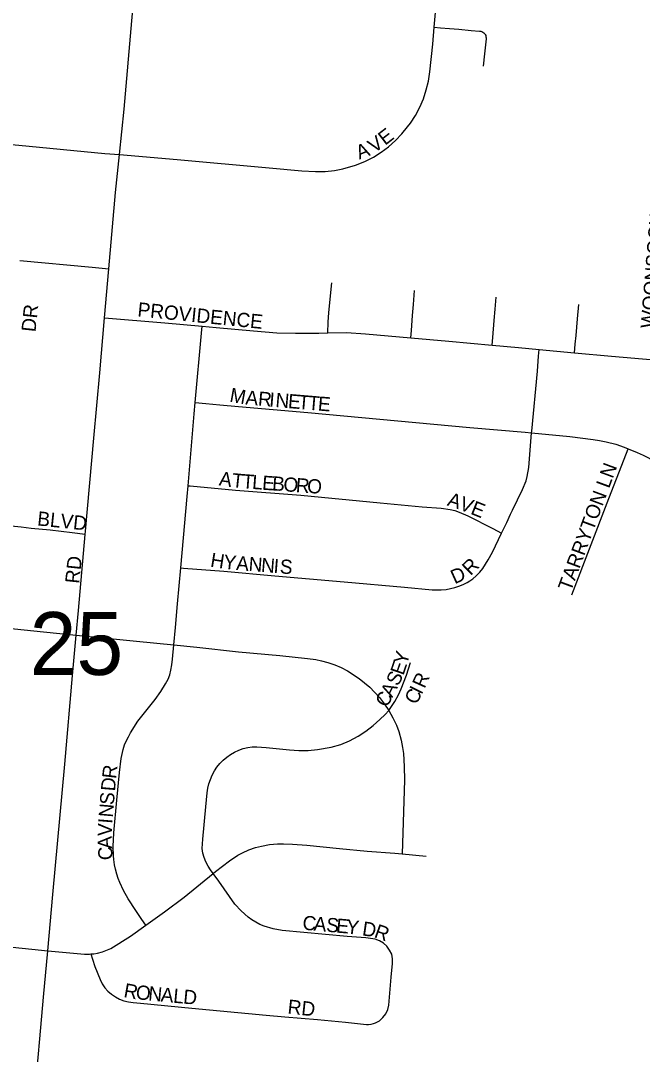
# Model space of a CAD drawing. Extents: x -209 to 4852, y 0 to 905.
# Drawn here: x 142.89 to 151.17, y 316.8 to 330.57 of the extents above; entities that cross this region are included whole.
import ezdxf

# ---------------------------------------------------------------- set-up
doc = ezdxf.new("R2010")
doc.units = 0
for name, color, linetype in [('GM_X_Airport_Location_Class_2', 7, 'Continuous'), ('GM_X_Airport_Location_Class_3', 7, 'Continuous'), ('GM_X_Township_Road_Text', 7, 'Continuous')]:
    doc.layers.add(name, color=color, linetype=linetype)

msp = doc.modelspace()

# ---------------------------------------------------------------- linework, layer by layer
at = {"layer": 'GM_X_Airport_Location_Class_2'}
for points in [[(144.205, 328.785), (144.269, 329.39), (144.369, 330.563), (144.493, 331.92), (144.57, 332.724), (144.579, 332.817)], [(148.397, 330.48), (148.41, 330.629), (148.43, 330.809), (148.447, 330.909), (148.464, 330.985), (148.485, 331.064), (148.504, 331.129)], [(148.041, 329.153), (148.082, 329.204), (148.149, 329.306), (148.206, 329.415), (148.253, 329.528), (148.292, 329.645), (148.321, 329.764), (148.341, 329.886), (148.377, 330.256), (148.397, 330.48)], [(148.397, 330.48), (148.483, 330.473), (148.599, 330.463), (148.727, 330.452), (148.889, 330.438), (149.002, 330.429), (149.018, 330.427), (149.032, 330.421), (149.047, 330.414), (149.059, 330.405), (149.071, 330.393), (149.078, 330.381), (149.083, 330.369), (149.087, 330.354), (149.089, 330.34), (149.089, 330.325), (149.067, 330.126), (149.05, 329.962)], [(144.205, 328.785), (144.972, 328.72), (146.2, 328.609), (146.634, 328.569), (146.817, 328.557), (146.945, 328.56), (147.071, 328.572), (147.182, 328.594), (147.35, 328.643), (147.475, 328.693), (147.588, 328.751), (147.692, 328.815), (147.79, 328.889), (147.882, 328.971), (147.966, 329.06), (148.041, 329.153), (148.041, 329.153)], [(141.361, 329.048), (141.473, 329.038), (141.88, 329.001), (142.866, 328.91), (144.013, 328.801), (144.205, 328.785)], [(144.064, 327.263), (144.151, 328.28), (144.205, 328.785)], [(142.879, 327.374), (143.842, 327.284), (144.064, 327.263)], [(144.008, 326.611), (144.064, 327.263)], [(146.979, 326.41), (146.987, 326.551), (146.993, 326.683), (147.034, 327.075)], [(148.086, 326.343), (148.094, 326.441), (148.11, 326.641), (148.122, 326.788), (148.137, 326.974)], [(149.168, 326.246), (149.177, 326.35), (149.195, 326.576), (149.208, 326.727), (149.221, 326.885)], [(150.265, 326.146), (150.275, 326.262), (150.286, 326.377), (150.306, 326.598), (150.323, 326.789)], [(143.749, 323.726), (143.754, 323.77), (143.865, 325.01), (143.943, 325.879), (144.008, 326.611)], [(144.008, 326.611), (144.812, 326.544), (145.308, 326.501)], [(145.216, 325.484), (145.3, 326.407), (145.308, 326.501)], [(145.308, 326.501), (145.495, 326.484), (145.99, 326.437), (146.3, 326.413), (146.549, 326.406), (146.86, 326.408), (146.979, 326.41)], [(146.979, 326.41), (147.23, 326.414), (147.481, 326.398), (148.086, 326.343)], [(148.086, 326.343), (148.592, 326.298), (149.168, 326.246)], [(149.168, 326.246), (149.519, 326.214), (149.795, 326.189)], [(149.694, 325.081), (149.696, 325.102), (149.771, 325.901), (149.788, 326.101), (149.795, 326.189)], [(149.795, 326.189), (150.265, 326.146)], [(150.265, 326.146), (150.76, 326.101), (151.327, 326.05)], [(145.121, 324.374), (145.202, 325.332), (145.216, 325.484)], [(145.216, 325.484), (145.358, 325.47), (145.543, 325.453), (145.79, 325.43), (146.715, 325.349), (148.873, 325.151), (149.607, 325.088), (149.694, 325.081)], [(149.295, 323.746), (149.363, 323.886), (149.415, 323.995), (149.441, 324.052), (149.575, 324.327), (149.621, 324.44), (149.637, 324.497), (149.656, 324.616), (149.67, 324.793), (149.694, 325.081)], [(149.694, 325.081), (150.205, 325.029), (150.513, 324.993), (150.599, 324.978), (150.689, 324.959), (150.815, 324.928), (150.926, 324.891), (150.981, 324.868)], [(150.231, 322.924), (150.722, 324.205), (150.926, 324.728), (150.981, 324.868)], [(150.981, 324.868), (151.101, 324.819), (151.182, 324.781), (151.267, 324.736), (151.358, 324.686), (151.426, 324.644), (151.941, 324.3), (152.13, 324.173)], [(145.024, 323.281), (145.043, 323.482), (145.109, 324.232), (145.121, 324.374)], [(145.121, 324.374), (145.148, 324.372), (145.75, 324.318), (146.622, 324.248), (147.679, 324.148), (148.239, 324.095), (148.488, 324.078), (148.612, 324.059), (148.672, 324.044), (148.732, 324.025), (148.846, 323.976), (149.18, 323.805), (149.295, 323.746)], [(143.749, 323.726), (143.574, 323.747), (143.282, 323.782), (143.032, 323.808), (142.895, 323.824), (142.81, 323.832), (142.755, 323.835), (142.71, 323.833), (142.666, 323.828), (142.634, 323.823), (142.604, 323.815), (142.563, 323.802), (142.513, 323.779), (142.454, 323.752), (142.314, 323.681), (142.24, 323.655), (142.191, 323.642), (142.13, 323.633), (142.063, 323.633), (141.857, 323.647), (141.435, 323.685)], [(143.63, 322.386), (143.66, 322.715), (143.749, 323.726)], [(148.961, 323.18), (149.004, 323.225), (149.043, 323.275), (149.115, 323.389), (149.173, 323.492), (149.295, 323.746)], [(144.932, 322.255), (144.954, 322.49), (144.977, 322.802), (145.024, 323.281)], [(145.024, 323.281), (145.057, 323.278), (145.594, 323.238), (146.275, 323.177), (147.198, 323.097), (148.002, 323.025), (148.372, 322.989), (148.491, 322.988), (148.555, 322.994), (148.614, 323.005), (148.67, 323.02), (148.727, 323.038), (148.781, 323.06), (148.836, 323.086), (148.874, 323.107), (148.914, 323.137), (148.958, 323.177), (148.961, 323.18)], [(140.667, 322.691), (141.254, 322.629), (141.555, 322.597), (141.731, 322.579), (143.196, 322.429), (143.63, 322.386)], [(143.252, 318.185), (143.319, 318.931), (143.479, 320.668), (143.582, 321.847), (143.63, 322.386)], [(143.63, 322.386), (144.432, 322.304), (144.932, 322.255)], [(144.556, 318.524), (144.505, 318.598), (144.422, 318.719), (144.321, 318.875), (144.259, 318.984), (144.209, 319.092), (144.189, 319.145), (144.169, 319.205), (144.153, 319.268), (144.141, 319.328), (144.129, 319.398), (144.125, 319.447), (144.124, 319.572), (144.132, 319.753), (144.17, 320.189), (144.204, 320.557), (144.227, 320.742), (144.253, 320.862), (144.273, 320.924), (144.294, 320.976), (144.324, 321.033), (144.352, 321.086), (144.452, 321.242), (144.683, 321.531), (144.755, 321.635), (144.821, 321.737), (144.854, 321.8), (144.875, 321.856), (144.889, 321.919), (144.903, 321.99), (144.911, 322.064), (144.932, 322.255)], [(144.932, 322.255), (145.235, 322.224), (145.79, 322.166), (146.343, 322.113), (146.712, 322.076), (146.821, 322.06), (146.896, 322.044), (146.982, 322.024), (147.073, 321.99), (147.158, 321.955), (147.241, 321.911), (147.398, 321.811), (147.541, 321.692), (147.669, 321.557), (147.735, 321.466), (147.792, 321.381)], [(147.792, 321.381), (147.871, 321.504), (147.92, 321.59), (147.959, 321.673), (148.027, 321.854), (148.083, 322.023)], [(145.454, 319.213), (145.419, 319.261), (145.385, 319.312), (145.356, 319.367), (145.332, 319.424), (145.316, 319.484), (145.309, 319.546), (145.315, 319.669), (145.358, 320.101), (145.372, 320.286), (145.382, 320.347), (145.397, 320.407), (145.417, 320.466), (145.441, 320.523), (145.47, 320.578), (145.503, 320.63), (145.543, 320.678), (145.587, 320.721), (145.635, 320.761), (145.685, 320.797), (145.739, 320.829), (145.795, 320.855), (145.854, 320.875), (145.914, 320.89), (145.975, 320.898), (146.037, 320.9), (146.161, 320.891), (146.47, 320.857), (146.593, 320.85), (146.717, 320.851), (146.841, 320.862), (147.024, 320.893), (147.155, 320.932), (147.27, 320.981), (147.384, 321.043), (147.487, 321.109), (147.585, 321.184), (147.675, 321.263), (147.744, 321.329), (147.792, 321.381)], [(147.792, 321.381), (147.847, 321.283), (147.895, 321.188), (147.926, 321.105), (147.958, 320.989), (147.976, 320.889), (147.987, 320.811), (147.999, 320.639), (148.003, 320.457), (147.971, 319.475)], [(145.454, 319.213), (145.486, 319.238), (145.673, 319.381), (145.78, 319.455), (145.844, 319.489), (145.93, 319.526), (146.019, 319.557), (146.096, 319.577), (146.204, 319.598), (146.309, 319.609), (146.392, 319.609), (146.512, 319.604), (146.702, 319.589), (147.135, 319.547), (147.504, 319.509), (147.874, 319.483), (147.971, 319.475)], [(147.971, 319.475), (148.29, 319.443)], [(144.556, 318.524), (144.804, 318.704), (145.066, 318.899), (145.454, 319.213)], [(147.497, 317.202), (147.521, 317.203), (147.556, 317.208), (147.589, 317.215), (147.616, 317.223), (147.67, 317.253), (147.715, 317.295), (147.753, 317.344), (147.779, 317.4), (147.793, 317.461), (147.826, 317.831), (147.843, 318.015), (147.843, 318.077), (147.831, 318.138), (147.803, 318.193), (147.766, 318.243), (147.72, 318.284), (147.667, 318.317), (147.609, 318.337), (147.486, 318.354), (147.239, 318.374), (146.374, 318.452), (146.253, 318.476), (146.134, 318.512), (146.077, 318.535), (146.022, 318.563), (145.968, 318.595), (145.918, 318.631), (145.826, 318.714), (145.743, 318.806), (145.669, 318.905), (145.528, 319.11), (145.454, 319.213)], [(143.826, 318.142), (143.863, 318.144), (143.915, 318.153), (143.981, 318.169), (144.092, 318.215), (144.354, 318.377), (144.556, 318.524)], [(140.809, 318.432), (141.524, 318.361), (142.695, 318.239), (143.252, 318.185)], [(142.984, 315.237), (142.992, 315.336), (143.026, 315.708), (143.1, 316.513), (143.145, 317.009), (143.196, 317.567), (143.252, 318.185)], [(143.252, 318.185), (143.742, 318.139), (143.805, 318.14), (143.826, 318.142)], [(143.826, 318.142), (143.848, 318.072), (143.879, 317.973), (143.948, 317.799), (143.975, 317.743), (144.009, 317.691), (144.051, 317.645), (144.099, 317.605), (144.151, 317.57), (144.206, 317.54), (144.263, 317.518), (144.324, 317.504), (144.387, 317.496), (144.487, 317.486), (145.168, 317.419), (146.158, 317.325), (146.409, 317.304), (146.841, 317.268), (147.214, 317.231), (147.497, 317.202)]]:
    msp.add_lwpolyline(points, dxfattribs=at)

# ---------------------------------------------------------------- texts
at = {"layer": 'GM_X_Airport_Location_Class_3'}
for s, height, rotation, p in [('E', 0.189, 37.6911, (147.743, 328.9)), ('A', 0.189, 21.3671, (147.399, 328.716)), ('V', 0.189, 34.6987, (147.597, 328.799)), ('WOONSOCKET', 0.1894, 85.2863, (151.333, 326.465)), ('DR', 0.1894, 83.9946, (143.087, 326.416)), ('PROVIDENCE', 0.1894, 354.2273, (144.44, 326.631)), ('M', 0.189, 349.8548, (145.664, 325.496)), ('A', 0.189, 354.8005, (145.878, 325.458)), ('R', 0.189, 355.294, (146.046, 325.443)), ('I', 0.189, 355.34, (146.195, 325.431)), ('N', 0.189, 355.2962, (146.278, 325.424)), ('E', 0.189, 355.3171, (146.445, 325.41)), ('T', 0.189, 355.2954, (146.578, 325.399)), ('T', 0.189, 355.3171, (146.71, 325.388)), ('E', 0.189, 355.3226, (146.843, 325.377)), ('TARRYTON LN', 0.18939, 69.717, (150.218, 322.958)), ('A', 0.189, 351.975, (145.524, 324.381)), ('T', 0.189, 354.0062, (145.696, 324.357)), ('T', 0.189, 355.8376, (145.835, 324.343)), ('L', 0.189, 355.9366, (145.968, 324.333)), ('E', 0.189, 355.9261, (146.101, 324.323)), ('B', 0.189, 355.9161, (146.234, 324.314)), ('O', 0.189, 355.9097, (146.384, 324.303)), ('R', 0.189, 355.9161, (146.55, 324.291)), ('O', 0.189, 355.9165, (146.7, 324.281)), ('A', 0.189, 342.0488, (148.56, 324.114)), ('V', 0.189, 338.7789, (148.716, 324.064)), ('E', 0.189, 338.1935, (148.871, 324.004)), ('BLVD', 0.1894, 353.9946, (143.105, 323.848)), ('RD', 0.1894, 83.9934, (143.669, 323.066)), ('H', 0.189, 351.0694, (145.408, 323.298)), ('Y', 0.189, 354.2703, (145.584, 323.271)), ('A', 0.189, 355.5898, (145.755, 323.253)), ('N', 0.189, 355.6123, (145.921, 323.241)), ('N', 0.189, 355.603, (146.087, 323.228)), ('I', 0.189, 355.6067, (146.253, 323.215)), ('S', 0.189, 355.5971, (146.336, 323.209)), ('D', 0.189, 24.3752, (148.67, 323.062)), ('R', 0.189, 44.5469, (148.881, 323.171)), ('Y', 0.189, 75.1534, (148.034, 321.981)), ('E', 0.189, 71.325, (147.987, 321.842)), ('S', 0.189, 63.4362, (147.916, 321.696)), ('R', 0.189, 65.8674, (148.269, 321.667)), ('C', 0.189, 62.729, (147.77, 321.413)), ('A', 0.189, 62.7397, (147.839, 321.546)), ('C', 0.189, 63.4892, (148.161, 321.45)), ('I', 0.189, 63.9356, (148.229, 321.585)), ('R', 0.189, 83.2334, (144.16, 320.467)), ('D', 0.189, 85.1855, (144.146, 320.303)), ('S', 0.189, 85.1592, (144.13, 320.12)), ('N', 0.189, 85.1855, (144.116, 319.954)), ('V', 0.189, 87.6386, (144.103, 319.706)), ('I', 0.189, 85.4069, (144.11, 319.871)), ('A', 0.189, 92.2076, (144.109, 319.544)), ('C', 0.189, 92.5993, (144.116, 319.394)), ('C', 0.189, 355.2101, (146.638, 318.465)), ('A', 0.189, 355.2073, (146.787, 318.452)), ('S', 0.189, 355.1864, (146.954, 318.438)), ('E', 0.189, 354.8575, (147.086, 318.427)), ('Y', 0.189, 352.9888, (147.217, 318.416)), ('D', 0.189, 351.8637, (147.431, 318.389)), ('R', 0.189, 340.2596, (147.586, 318.367)), ('R', 0.189, 349.7951, (144.253, 317.568)), ('O', 0.189, 354.6312, (144.418, 317.54)), ('N', 0.189, 354.7106, (144.584, 317.524)), ('A', 0.189, 354.7106, (144.75, 317.509)), ('L', 0.189, 354.7183, (144.916, 317.493)), ('D', 0.189, 354.7027, (145.049, 317.481)), ('RD', 0.1894, 353.9946, (146.439, 317.348))]:
    msp.add_text(s, height=height, rotation=rotation, dxfattribs=at).set_placement(p)
at = {"layer": 'GM_X_Township_Road_Text'}
msp.add_text('25', height=0.8371, rotation=0, dxfattribs=at).set_placement((143.01, 321.856))

doc.saveas('drawing.dxf')
